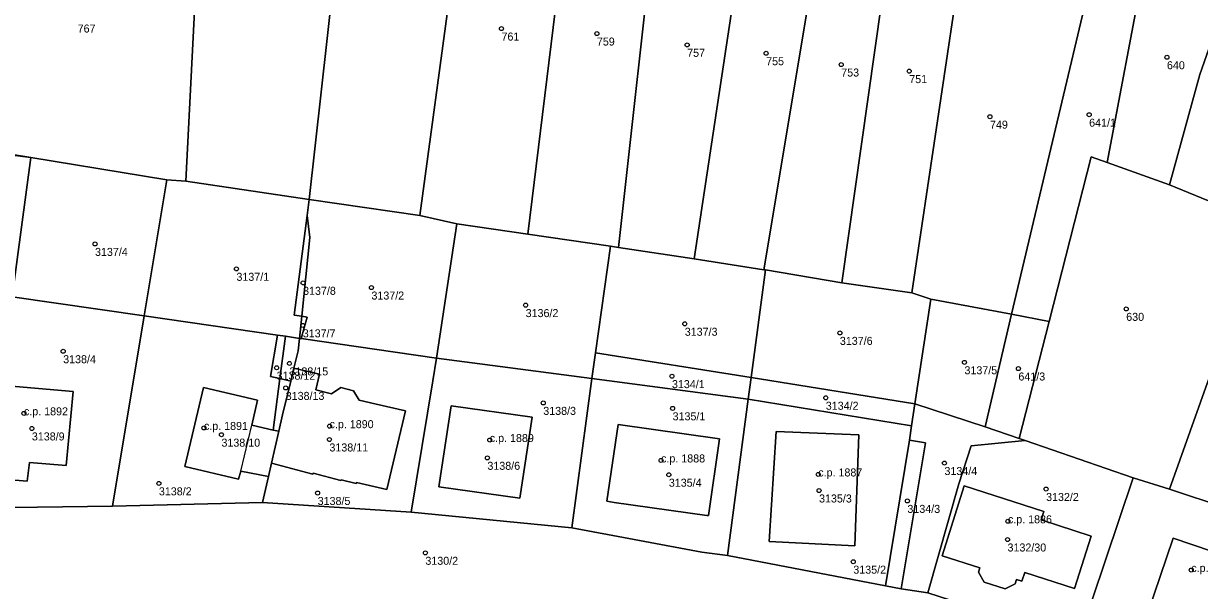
# Model space of a CAD drawing. Extents: x -878211 to -870363, y -1058464 to -1052522.
# Drawn here: x -874670.5 to -874523.6, y -1056611.2 to -1056540.4 of the extents above; entities that cross this region are included whole.
import ezdxf

# ---------------------------------------------------------------- set-up
doc = ezdxf.new("R2010")
doc.units = 0
for name, color, linetype in [('Definiční body', 7, 'Continuous'), ('Polygon budovy', 7, 'Continuous'), ('Polygon parcely', 7, 'Continuous')]:
    doc.layers.add(name, color=color, linetype=linetype)

msp = doc.modelspace()

# ---------------------------------------------------------------- linework, layer by layer
at = {"layer": 'Definiční body'}
for centre in [(-874610.82, -1056540.99994), (-874598.9, -1056541.61994), (-874587.62, -1056543.02994), (-874577.75, -1056544.07994), (-874527.67, -1056544.57994), (-874568.37, -1056545.48994), (-874559.87, -1056546.30994), (-874549.78, -1056551.99994), (-874537.39, -1056551.74994), (-874661.61, -1056567.88994), (-874643.94, -1056570.99994), (-874635.61, -1056572.74994), (-874627.07, -1056573.33994), (-874607.8, -1056575.52994), (-874532.76, -1056575.99994), (-874635.65, -1056578.05994), (-874587.92, -1056577.85994), (-874568.54, -1056578.99994), (-874665.59, -1056581.28994), (-874638.92, -1056583.34994), (-874637.31, -1056582.80994), (-874552.97, -1056582.66994), (-874589.52, -1056584.39994), (-874546.23, -1056583.44994), (-874637.78, -1056585.86994), (-874605.6, -1056587.73994), (-874570.3, -1056587.09994), (-874670.49, -1056589.03994), (-874589.44, -1056588.41994), (-874632.3, -1056590.63994), (-874669.5, -1056590.92994), (-874648, -1056590.85994), (-874645.81, -1056591.70994), (-874632.32, -1056592.30994), (-874612.28, -1056592.36994), (-874612.58, -1056594.59994), (-874590.88, -1056594.91994), (-874555.47, -1056595.24994), (-874653.63, -1056597.78994), (-874589.91, -1056596.70994), (-874571.24, -1056596.66994), (-874633.79, -1056598.98994), (-874571.14, -1056598.67994), (-874542.77, -1056598.48994), (-874560.1, -1056599.97994), (-874547.54, -1056602.51994), (-874547.59, -1056604.79994), (-874620.33, -1056606.45994), (-874566.86, -1056607.56994), (-874524.63, -1056608.59994)]:
    msp.add_circle(centre, 0.25, dxfattribs=at)
at = {"layer": 'Polygon budovy'}
for points in [[(-874630.87, -1056597.33), (-874628.96, -1056597.78), (-874628.93, -1056597.66), (-874625.15, -1056598.55), (-874622.83, -1056588.74), (-874626.63, -1056587.84), (-874628.6, -1056587.39), (-874629.3, -1056586.22), (-874630.89, -1056585.83), (-874632.05, -1056586.61), (-874634, -1056586.11), (-874633.54, -1056584.14), (-874636.76, -1056583.39), (-874637.15, -1056585), (-874638.19, -1056589.21), (-874638.66, -1056591.28), (-874639.57, -1056595.27), (-874634.39, -1056596.63), (-874634.36, -1056596.5), (-874630.91, -1056597.44)], [(-874673.46, -1056585.52), (-874674.7, -1056597.15), (-874670.07, -1056597.49), (-874669.8, -1056595.17), (-874665.2, -1056595.57), (-874664.35, -1056586.33)], [(-874650.37, -1056595.66), (-874643.68, -1056597.25), (-874643.38, -1056596.24), (-874642.03, -1056590.5), (-874641.31, -1056587.38), (-874648.04, -1056585.82)], [(-874618.63, -1056598.21), (-874608.52, -1056599.61), (-874606.99, -1056589.51), (-874617.11, -1056588.12)], [(-874597.64, -1056600.02), (-874596.75, -1056600.15), (-874585.16, -1056601.78), (-874584.95, -1056601.81), (-874583.6, -1056592.23), (-874596.23, -1056590.41)], [(-874576.51, -1056591.29), (-874577.36, -1056605.04), (-874566.66, -1056605.57), (-874566.18, -1056591.74)], [(-874555.77, -1056606.84), (-874551.05, -1056608.32), (-874551.22, -1056608.88), (-874550.52, -1056610.1), (-874547.88, -1056610.94), (-874546.64, -1056610.34), (-874546.45, -1056609.8), (-874545.79, -1056610), (-874545.44, -1056608.93), (-874539.23, -1056610.9), (-874537.15, -1056604.39), (-874543.39, -1056602.35), (-874543.05, -1056601.3), (-874553, -1056598.11)], [(-874530.12, -1056614.09), (-874520.57, -1056617.36), (-874517.32, -1056607.88), (-874526.88, -1056604.61)]]:
    msp.add_lwpolyline(points, close=True, dxfattribs=at)
at = {"layer": 'Polygon parcely'}
for points in [[(-874650.26, -1056560.03), (-874634.87, -1056562.35), (-874629.65, -1056515.74), (-874633.55, -1056515.76), (-874645.43, -1056514.56), (-874645.4, -1056519.05), (-874649.03, -1056518.95), (-874648.58, -1056527.34)], [(-874634.87, -1056562.35), (-874621.01, -1056564.34), (-874617.15, -1056535.74), (-874615.16, -1056517.48), (-874615.38, -1056517.47), (-874615.56, -1056519.12), (-874620.59, -1056518.7), (-874620.37, -1056516.41), (-874629.65, -1056515.74)], [(-874615.16, -1056517.48), (-874617.15, -1056535.74), (-874621.01, -1056564.34), (-874616.41, -1056565.38), (-874607.53, -1056566.65), (-874602.76, -1056527.92), (-874601.9, -1056517.52), (-874602.34, -1056517.48), (-874602.53, -1056522.79), (-874609.18, -1056522.63), (-874609.12, -1056521.68), (-874610.2, -1056521.59), (-874610.3, -1056523.49), (-874615.34, -1056523.05), (-874614.93, -1056517.5)], [(-874601.9, -1056517.52), (-874602.76, -1056527.92), (-874607.53, -1056566.65), (-874597.2, -1056568.17), (-874596.21, -1056568.31), (-874591.42, -1056525.23), (-874591, -1056522.73), (-874596.73, -1056522.02), (-874596.27, -1056518.65)], [(-874652.64, -1056559.87), (-874650.26, -1056560.03), (-874648.58, -1056527.34), (-874675.79, -1056523.03), (-874680.11, -1056555.4), (-874669.62, -1056557.07)], [(-874596.21, -1056568.31), (-874586.74, -1056569.75), (-874580.15, -1056526.19), (-874579.86, -1056523.86), (-874585.85, -1056523.38), (-874586.24, -1056523.33), (-874586.38, -1056525.19), (-874591.42, -1056525.23)], [(-874580.15, -1056526.19), (-874586.74, -1056569.75), (-874578.03, -1056571.11), (-874570.82, -1056527.91), (-874570.32, -1056524.04), (-874579.86, -1056523.86)], [(-874570.82, -1056527.91), (-874578.03, -1056571.11), (-874577.85, -1056571.11), (-874568.31, -1056572.74), (-874561.72, -1056526.32), (-874561.57, -1056525.37), (-874565.86, -1056524.64), (-874566.34, -1056528.51)], [(-874561.72, -1056526.32), (-874568.31, -1056572.74), (-874559.55, -1056574), (-874553.13, -1056530.99), (-874557.35, -1056530.35), (-874556.95, -1056527.54), (-874556.84, -1056526.37), (-874561.54, -1056525.16), (-874561.57, -1056525.37)], [(-874553.13, -1056530.99), (-874559.55, -1056574), (-874557.16, -1056574.77), (-874547.1, -1056576.67), (-874536.83, -1056533.48), (-874536.45, -1056531.83), (-874536.2, -1056530.68), (-874543.62, -1056529.61), (-874546, -1056529.59), (-874546.04, -1056531.06)], [(-874530.6, -1056533.68), (-874531.97, -1056533.27), (-874532.82, -1056534.66), (-874536.83, -1056533.48), (-874547.1, -1056576.67), (-874542.4, -1056577.56), (-874537.13, -1056556.99), (-874535.12, -1056557.72)], [(-874528.64, -1056534.27), (-874530.6, -1056533.68), (-874535.12, -1056557.72), (-874527.37, -1056560.52), (-874523.57, -1056546.74), (-874522.16, -1056542.69), (-874521.24, -1056540.06), (-874520.66, -1056538.08)], [(-874522.16, -1056542.69), (-874523.57, -1056546.74), (-874527.37, -1056560.52), (-874520.14, -1056563.47), (-874513.23, -1056545.42)], [(-874669.62, -1056557.07), (-874680.16, -1056555.75), (-874680.11, -1056555.4), (-874681.32, -1056554.83), (-874688.37, -1056572.12), (-874671.97, -1056574.49)], [(-874680.16, -1056555.75), (-874669.62, -1056557.07), (-874680.11, -1056555.4)], [(-874671.97, -1056574.49), (-874655.46, -1056576.87), (-874652.64, -1056559.87), (-874669.62, -1056557.07)], [(-874546.14, -1056592.16), (-874545.38, -1056592.43), (-874531.91, -1056597.08), (-874527.34, -1056598.5), (-874515.54, -1056565.34), (-874520.14, -1056563.47), (-874527.37, -1056560.52), (-874535.12, -1056557.72), (-874537.13, -1056556.99), (-874542.4, -1056577.56)], [(-874635.78, -1056576.92), (-874636.71, -1056576.76), (-874635.12, -1056564.33), (-874634.87, -1056562.35), (-874650.26, -1056560.03), (-874652.64, -1056559.87), (-874655.46, -1056576.87), (-874638.8, -1056579.28), (-874637.81, -1056579.42), (-874636.07, -1056579.68)], [(-874635.12, -1056577.03), (-874635.83, -1056579.71), (-874624.11, -1056581.4), (-874618.95, -1056582.15), (-874616.41, -1056565.38), (-874621.01, -1056564.34), (-874634.87, -1056562.35), (-874635.12, -1056564.33), (-874634.75, -1056567.09), (-874635.78, -1056576.92)], [(-874635.12, -1056564.33), (-874636.71, -1056576.76), (-874635.78, -1056576.92), (-874634.75, -1056567.09)], [(-874607.53, -1056566.65), (-874616.41, -1056565.38), (-874618.95, -1056582.15), (-874599.54, -1056584.69), (-874599.08, -1056581.48), (-874597.2, -1056568.17)], [(-874492.23, -1056574.63), (-874501.67, -1056571.24), (-874510.67, -1056567.24), (-874515.54, -1056565.34), (-874527.34, -1056598.5), (-874513.29, -1056603.18), (-874505.17, -1056605.89)], [(-874596.21, -1056568.31), (-874597.2, -1056568.17), (-874599.08, -1056581.48), (-874579.62, -1056584.57), (-874577.85, -1056571.11), (-874578.03, -1056571.11), (-874586.74, -1056569.75)], [(-874559.55, -1056574), (-874568.31, -1056572.74), (-874577.85, -1056571.11), (-874579.62, -1056584.57), (-874559.16, -1056587.83), (-874557.16, -1056574.77)], [(-874674.7, -1056597.15), (-874675.69, -1056597.05), (-874676.03, -1056600.83), (-874675.1, -1056600.84), (-874659.41, -1056600.63), (-874655.46, -1056576.87), (-874671.97, -1056574.49), (-874673.46, -1056585.52), (-874664.35, -1056586.33), (-874665.2, -1056595.57), (-874669.8, -1056595.17), (-874670.07, -1056597.49)], [(-874559.16, -1056587.83), (-874550.37, -1056590.73), (-874547.1, -1056576.67), (-874557.16, -1056574.77)], [(-874639.68, -1056584.43), (-874638.8, -1056579.28), (-874655.46, -1056576.87), (-874659.41, -1056600.63), (-874640.68, -1056600.17), (-874639.95, -1056596.94), (-874643.38, -1056596.24), (-874643.68, -1056597.25), (-874650.37, -1056595.66), (-874648.04, -1056585.82), (-874641.31, -1056587.38), (-874642.03, -1056590.5), (-874639.34, -1056591.12), (-874638.5, -1056584.7)], [(-874635.78, -1056576.92), (-874636.07, -1056579.68), (-874635.83, -1056579.71), (-874635.12, -1056577.03)], [(-874542.4, -1056577.56), (-874547.1, -1056576.67), (-874550.37, -1056590.73), (-874546.14, -1056592.16)], [(-874630.89, -1056585.83), (-874629.3, -1056586.22), (-874628.6, -1056587.39), (-874626.63, -1056587.84), (-874622.83, -1056588.74), (-874625.15, -1056598.55), (-874628.93, -1056597.66), (-874628.96, -1056597.78), (-874630.87, -1056597.33), (-874630.91, -1056597.44), (-874634.36, -1056596.5), (-874634.39, -1056596.63), (-874639.57, -1056595.27), (-874639.95, -1056596.94), (-874640.68, -1056600.17), (-874622.11, -1056601.39), (-874619.41, -1056584.97), (-874618.95, -1056582.15), (-874624.11, -1056581.4), (-874635.83, -1056579.71), (-874636.07, -1056579.68), (-874636.23, -1056581.25), (-874636.76, -1056583.39), (-874633.54, -1056584.14), (-874634, -1056586.11), (-874632.05, -1056586.61)], [(-874637.81, -1056579.42), (-874638.8, -1056579.28), (-874639.68, -1056584.43), (-874638.5, -1056584.7)], [(-874637.81, -1056579.42), (-874638.5, -1056584.7), (-874637.15, -1056585), (-874636.76, -1056583.39), (-874636.23, -1056581.25), (-874636.07, -1056579.68)], [(-874579.62, -1056584.57), (-874599.08, -1056581.48), (-874599.54, -1056584.69), (-874579.98, -1056587.25)], [(-874618.95, -1056582.15), (-874619.41, -1056584.97), (-874622.11, -1056601.39), (-874602.05, -1056603.32), (-874599.54, -1056584.69)], [(-874638.66, -1056591.28), (-874639.57, -1056595.27), (-874634.39, -1056596.63), (-874634.36, -1056596.5), (-874630.91, -1056597.44), (-874630.87, -1056597.33), (-874628.96, -1056597.78), (-874628.93, -1056597.66), (-874625.15, -1056598.55), (-874622.83, -1056588.74), (-874626.63, -1056587.84), (-874628.6, -1056587.39), (-874629.3, -1056586.22), (-874630.89, -1056585.83), (-874632.05, -1056586.61), (-874634, -1056586.11), (-874633.54, -1056584.14), (-874636.76, -1056583.39), (-874637.15, -1056585), (-874638.19, -1056589.21)], [(-874559.16, -1056587.83), (-874579.62, -1056584.57), (-874579.98, -1056587.25), (-874559.58, -1056590.6)], [(-874674.7, -1056597.15), (-874670.07, -1056597.49), (-874669.8, -1056595.17), (-874665.2, -1056595.57), (-874664.35, -1056586.33), (-874673.46, -1056585.52)], [(-874639.57, -1056595.27), (-874638.66, -1056591.28), (-874639.34, -1056591.12), (-874642.03, -1056590.5), (-874641.31, -1056587.38), (-874648.04, -1056585.82), (-874650.37, -1056595.66), (-874643.68, -1056597.25), (-874643.38, -1056596.24), (-874639.95, -1056596.94)], [(-874638.66, -1056591.28), (-874638.19, -1056589.21), (-874637.15, -1056585), (-874638.5, -1056584.7), (-874639.34, -1056591.12)], [(-874599.54, -1056584.69), (-874602.05, -1056603.32), (-874585.79, -1056606.36), (-874582.56, -1056606.78), (-874579.98, -1056587.25)], [(-874562.84, -1056610.56), (-874559.85, -1056592.38), (-874559.58, -1056590.6), (-874579.98, -1056587.25), (-874582.56, -1056606.78)], [(-874618.63, -1056598.21), (-874608.52, -1056599.61), (-874606.99, -1056589.51), (-874617.11, -1056588.12)], [(-874618.63, -1056598.21), (-874617.11, -1056588.12), (-874606.99, -1056589.51), (-874608.52, -1056599.61)], [(-874546.14, -1056592.16), (-874550.37, -1056590.73), (-874559.16, -1056587.83), (-874559.58, -1056590.6), (-874559.85, -1056592.38), (-874557.82, -1056592.74), (-874560.87, -1056610.94), (-874557.53, -1056611.45), (-874553.66, -1056597.86), (-874552.14, -1056593.1), (-874545.38, -1056592.43)], [(-874585.16, -1056601.78), (-874584.95, -1056601.81), (-874583.6, -1056592.23), (-874596.23, -1056590.41), (-874597.64, -1056600.02), (-874596.75, -1056600.15)], [(-874585.16, -1056601.78), (-874596.75, -1056600.15), (-874597.64, -1056600.02), (-874596.23, -1056590.41), (-874583.6, -1056592.23), (-874584.95, -1056601.81)], [(-874566.18, -1056591.74), (-874576.51, -1056591.29), (-874577.36, -1056605.04), (-874566.66, -1056605.57)], [(-874566.18, -1056591.74), (-874566.66, -1056605.57), (-874577.36, -1056605.04), (-874576.51, -1056591.29)], [(-874562.84, -1056610.56), (-874560.87, -1056610.94), (-874557.82, -1056592.74), (-874559.85, -1056592.38)], [(-874545.38, -1056592.43), (-874552.14, -1056593.1), (-874553.66, -1056597.86), (-874557.53, -1056611.45), (-874538.75, -1056617.53), (-874531.91, -1056597.08)], [(-874519.44, -1056623.7), (-874513.29, -1056603.18), (-874527.34, -1056598.5), (-874531.91, -1056597.08), (-874538.75, -1056617.53)], [(-874545.79, -1056610), (-874545.44, -1056608.93), (-874539.23, -1056610.9), (-874537.15, -1056604.39), (-874543.39, -1056602.35), (-874543.05, -1056601.3), (-874553, -1056598.11), (-874555.77, -1056606.84), (-874551.05, -1056608.32), (-874551.22, -1056608.88), (-874550.52, -1056610.1), (-874547.88, -1056610.94), (-874546.64, -1056610.34), (-874546.45, -1056609.8)], [(-874545.79, -1056610), (-874546.45, -1056609.8), (-874546.64, -1056610.34), (-874547.88, -1056610.94), (-874550.52, -1056610.1), (-874551.22, -1056608.88), (-874551.05, -1056608.32), (-874555.77, -1056606.84), (-874553, -1056598.11), (-874543.05, -1056601.3), (-874543.39, -1056602.35), (-874537.15, -1056604.39), (-874539.23, -1056610.9), (-874545.44, -1056608.93)], [(-874526.88, -1056604.61), (-874530.12, -1056614.09), (-874520.57, -1056617.36), (-874517.32, -1056607.88)], [(-874526.88, -1056604.61), (-874517.32, -1056607.88), (-874520.57, -1056617.36), (-874530.12, -1056614.09)]]:
    msp.add_lwpolyline(points, close=True, dxfattribs=at)
msp.add_lwpolyline([(-874519.44, -1056623.7), (-874538.75, -1056617.53), (-874557.53, -1056611.45), (-874560.87, -1056610.94), (-874562.84, -1056610.56), (-874582.56, -1056606.78), (-874585.79, -1056606.36), (-874602.05, -1056603.32), (-874622.11, -1056601.39), (-874640.68, -1056600.17), (-874659.41, -1056600.63), (-874675.1, -1056600.84)], dxfattribs=at)

# ---------------------------------------------------------------- texts
at = {"layer": 'Definiční body'}
for s, p in [('767', (-874663.78, -1056541.489)), ('761', (-874610.82, -1056542.489)), ('759', (-874598.9, -1056543.109)), ('757', (-874587.62, -1056544.519)), ('755', (-874577.75, -1056545.569)), ('753', (-874568.37, -1056546.979)), ('640', (-874527.67, -1056546.069)), ('751', (-874559.87, -1056547.799)), ('641/1', (-874537.39, -1056553.239)), ('749', (-874549.78, -1056553.489)), ('3137/4', (-874661.61, -1056569.379)), ('3137/1', (-874643.94, -1056572.489)), ('3137/8', (-874635.61, -1056574.239)), ('3137/2', (-874627.07, -1056574.829)), ('3136/2', (-874607.8, -1056577.019)), ('630', (-874532.76, -1056577.489)), ('3137/7', (-874635.65, -1056579.549)), ('3137/3', (-874587.92, -1056579.349)), ('3137/6', (-874568.54, -1056580.489)), ('3138/4', (-874665.59, -1056582.779)), ('3137/5', (-874552.97, -1056584.159)), ('3138/12', (-874638.92, -1056584.839)), ('3138/15', (-874637.31, -1056584.299)), ('641/3', (-874546.23, -1056584.939)), ('3134/1', (-874589.52, -1056585.889)), ('3138/13', (-874637.78, -1056587.359)), ('3134/2', (-874570.3, -1056588.589)), ('c.p. 1892', (-874670.49, -1056589.29)), ('3138/3', (-874605.6, -1056589.229)), ('3135/1', (-874589.44, -1056589.909)), ('c.p. 1891', (-874648, -1056591.11)), ('c.p. 1890', (-874632.3, -1056590.889)), ('3138/9', (-874669.5, -1056592.419)), ('c.p. 1889', (-874612.28, -1056592.62)), ('3138/10', (-874645.81, -1056593.199)), ('3138/11', (-874632.32, -1056593.799)), ('c.p. 1888', (-874590.88, -1056595.169)), ('3138/6', (-874612.58, -1056596.089)), ('c.p. 1887', (-874571.24, -1056596.919)), ('3134/4', (-874555.47, -1056596.739)), ('3135/4', (-874589.91, -1056598.199)), ('3138/2', (-874653.63, -1056599.279)), ('3135/3', (-874571.14, -1056600.169)), ('3132/2', (-874542.77, -1056599.979)), ('3138/5', (-874633.79, -1056600.479)), ('3134/3', (-874560.1, -1056601.469)), ('c.p. 1886', (-874547.54, -1056602.77)), ('3132/30', (-874547.59, -1056606.289)), ('3130/2', (-874620.33, -1056607.949)), ('3135/2', (-874566.86, -1056609.059)), ('c.p. 1885', (-874524.63, -1056608.85))]:
    msp.add_text(s, height=0.999996, dxfattribs=at).set_placement(p)

doc.saveas('drawing.dxf')
